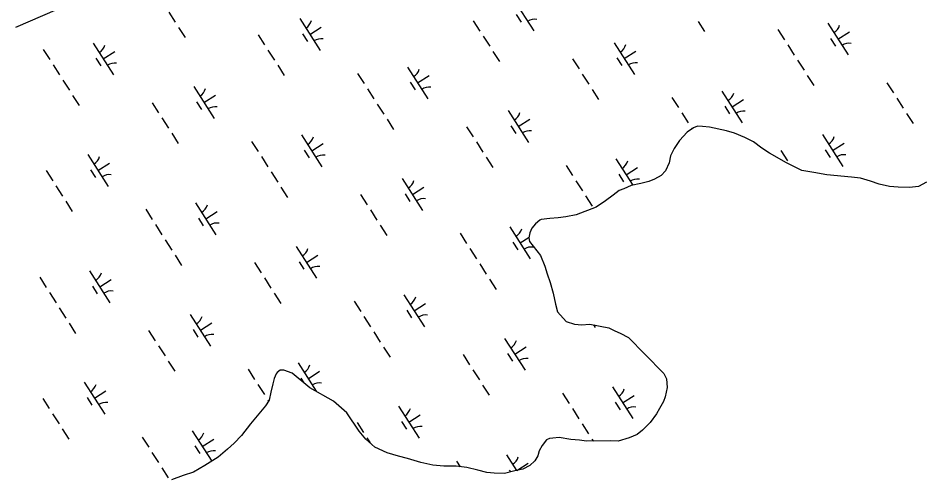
# Model space of a CAD drawing. Extents: x 3962991 to 3983549, y 181631 to 204078.
# Drawn here: x 3973389 to 3974588, y 198746 to 199354 of the extents above; entities that cross this region are included whole.
import ezdxf

# ---------------------------------------------------------------- set-up
doc = ezdxf.new("R2010")
doc.units = 0
doc.layers.add('V-GRID-MAJR', color=7, linetype='Continuous')
doc.layers.add('V-WETL-SWMP', color=7, linetype='Continuous')

msp = doc.modelspace()

# ---------------------------------------------------------------- linework, layer by layer
at = {"layer": 'V-GRID-MAJR'}
msp.add_spline([(3973536.4, 185784.1), (3973487.2, 188388.7), (3973372.6, 194448.6), (3973258, 200508.6), (3973228.2, 202082.7)], degree=3, dxfattribs=at)
at = {"layer": 'V-WETL-SWMP'}
for p, q in [((3973386.1, 199342.7), (3973512.2, 199397.2)), ((3974043.8, 199379.6), (3974070.8, 199337.5)), ((3973588.4, 199362.4), (3973597, 199349)), ((3973761.4, 199353.8), (3973788.3, 199311.7)), ((3973990.9, 199350.9), (3973999.5, 199337.4)), ((3974047.6, 199359.4), (3974054.1, 199349.3)), ((3974287.9, 199350.1), (3974296.5, 199336.6)), ((3973601.3, 199342.2), (3973609.9, 199328.7)), ((3973774.8, 199332.7), (3973790, 199342.4)), ((3974393.5, 199339.4), (3974402.1, 199325.9)), ((3974459.3, 199347.9), (3974486.3, 199305.8)), ((3973706.4, 199332.5), (3973715.1, 199319)), ((3973765.1, 199333.6), (3973771.6, 199323.5)), ((3974003.9, 199330.7), (3974012.5, 199317.2)), ((3974463.1, 199327.7), (3974469.6, 199317.6)), ((3974472.8, 199326.8), (3974488, 199336.5)), ((3973488.3, 199321.5), (3973515.3, 199279.4)), ((3974176.9, 199322), (3974203.8, 199280)), ((3974406.4, 199319.2), (3974415, 199305.7)), ((3973422.4, 199313.1), (3973431.1, 199299.6)), ((3973501.8, 199300.5), (3973516.9, 199310.2)), ((3973719.4, 199312.3), (3973728, 199298.8)), ((3974016.8, 199310.5), (3974025.4, 199297)), ((3974180.6, 199301.9), (3974187.1, 199291.8)), ((3974190.3, 199301), (3974205.5, 199310.7)), ((3973435.4, 199292.9), (3973444, 199279.4)), ((3973492.1, 199301.4), (3973498.5, 199291.3)), ((3973732.4, 199292.1), (3973741, 199278.6)), ((3973903.8, 199289.8), (3973930.8, 199247.7)), ((3974122, 199300.7), (3974130.6, 199287.3)), ((3974419.4, 199299), (3974428, 199285.5)), ((3973837.9, 199281.3), (3973846.6, 199267.9)), ((3973917.3, 199268.8), (3973932.4, 199278.5)), ((3974134.9, 199280.5), (3974143.5, 199267.1)), ((3974432.3, 199278.8), (3974441, 199265.3)), ((3973448.3, 199272.6), (3973457, 199259.2)), ((3973907.6, 199269.7), (3973914, 199259.6)), ((3974537.5, 199269), (3974546.1, 199255.6)), ((3973621.3, 199264), (3973648.3, 199221.9)), ((3973850.9, 199261.1), (3973859.5, 199247.7)), ((3974147.9, 199260.3), (3974156.5, 199246.9)), ((3974319.3, 199258.1), (3974346.3, 199216)), ((3973461.3, 199252.4), (3973469.9, 199239)), ((3973566.4, 199242.7), (3973575, 199229.2)), ((3973625.1, 199243.8), (3973631.6, 199233.7)), ((3973634.8, 199242.9), (3973650, 199252.7)), ((3974253.4, 199249.6), (3974262.1, 199236.2)), ((3974332.8, 199237), (3974348, 199246.8)), ((3974550.4, 199248.8), (3974559, 199235.4)), ((3973863.8, 199240.9), (3973872.5, 199227.5)), ((3974036.8, 199232.3), (3974063.8, 199190.2)), ((3974323.1, 199237.9), (3974329.5, 199227.8)), ((3973579.4, 199222.5), (3973588, 199209)), ((3973876.8, 199220.7), (3973885.4, 199207.3)), ((3974050.3, 199211.2), (3974065.5, 199220.9)), ((3974266.4, 199229.4), (3974275, 199215.9)), ((3974563.4, 199228.6), (3974572, 199215.2)), ((3973981.9, 199211), (3973990.6, 199197.5)), ((3974040.6, 199212.1), (3974047.1, 199202)), ((3974281.8, 199209.3), (3974273.6, 199203.8)), ((3974279.3, 199209.2), (3974280, 199208.1)), ((3974287.1, 199211.8), (3974281.8, 199209.3)), ((3974293.7, 199211.4), (3974287.1, 199211.8)), ((3974303.2, 199210.4), (3974293.7, 199211.4)), ((3974325.3, 199205.5), (3974303.2, 199210.4)), ((3973592.3, 199202.3), (3973601, 199188.8)), ((3973763.8, 199200), (3973790.8, 199157.9)), ((3974273.6, 199203.8), (3974263.2, 199192.8)), ((3974336.1, 199202.2), (3974325.3, 199205.5)), ((3974349.9, 199196.6), (3974336.1, 199202.2)), ((3974361.4, 199190.9), (3974349.9, 199196.6)), ((3974452.3, 199200.6), (3974479.3, 199158.5)), ((3973697.9, 199191.6), (3973706.5, 199178.1)), ((3973777.3, 199179), (3973792.4, 199188.7)), ((3973994.9, 199190.8), (3974003.5, 199177.3)), ((3974256.3, 199182), (3974251.7, 199172.4)), ((3974263.2, 199192.8), (3974256.3, 199182)), ((3974372.2, 199182.8), (3974361.4, 199190.9)), ((3974382.5, 199175.9), (3974372.2, 199182.8)), ((3974465.8, 199179.5), (3974481, 199189.2)), ((3973481.3, 199174.2), (3973508.3, 199132.1)), ((3973710.8, 199171.4), (3973719.5, 199157.9)), ((3973767.5, 199179.9), (3973774, 199169.8)), ((3974007.8, 199170.6), (3974016.5, 199157.1)), ((3974251.7, 199172.4), (3974249.6, 199163.4)), ((3974404.8, 199163.3), (3974382.5, 199175.9)), ((3974397.4, 199179.3), (3974406.1, 199165.8)), ((3974456.1, 199180.4), (3974462.6, 199170.3)), ((3973494.8, 199153.2), (3973509.9, 199162.9)), ((3974113.4, 199159.8), (3974122, 199146.4)), ((3974179.3, 199168.3), (3974201.6, 199133.5)), ((3974249.6, 199163.4), (3974245, 199152.6)), ((3974425.2, 199153), (3974404.8, 199163.3)), ((3973426.4, 199152.9), (3973435, 199139.5)), ((3973485, 199154.1), (3973491.5, 199144)), ((3973723.8, 199151.2), (3973732.4, 199137.7)), ((3974183, 199148.2), (3974189.5, 199138.1)), ((3974192.8, 199147.3), (3974207.9, 199157)), ((3974239.2, 199146.5), (3974230.4, 199141.6)), ((3974245, 199152.6), (3974239.2, 199146.5)), ((3974440.8, 199150.4), (3974425.2, 199153)), ((3974458.1, 199147.2), (3974440.8, 199150.4)), ((3974490.9, 199144.4), (3974458.1, 199147.2)), ((3973896.8, 199142.5), (3973923.8, 199100.4)), ((3974126.3, 199139.6), (3974135, 199126.2)), ((3974212.1, 199135.8), (3974199.7, 199133.1)), ((3974222.7, 199138.4), (3974212.1, 199135.8)), ((3974230.4, 199141.6), (3974222.7, 199138.4)), ((3974502.8, 199142.8), (3974490.9, 199144.4)), ((3974516, 199139), (3974502.8, 199142.8)), ((3974527.4, 199135.1), (3974516, 199139)), ((3974541.1, 199131.8), (3974527.4, 199135.1)), ((3974589.8, 199137.6), (3974579.2, 199132.1)), ((3973439.3, 199132.7), (3973448, 199119.2)), ((3973736.7, 199131), (3973745.4, 199117.5)), ((3973900.6, 199122.3), (3973907, 199112.2)), ((3973910.3, 199121.5), (3973925.4, 199131.2)), ((3974183.7, 199126.8), (3974175.6, 199120.7)), ((3974189.7, 199128.7), (3974183.7, 199126.8)), ((3974199.7, 199133.1), (3974189.7, 199128.7)), ((3974552.4, 199130.9), (3974541.1, 199131.8)), ((3974567.3, 199130.6), (3974552.4, 199130.9)), ((3974579.2, 199132.1), (3974567.3, 199130.6)), ((3973452.3, 199112.5), (3973460.9, 199099)), ((3973623.7, 199110.3), (3973650.7, 199068.2)), ((3973841.9, 199121.2), (3973850.5, 199107.7)), ((3974139.3, 199119.4), (3974147.9, 199106)), ((3974165.6, 199112.8), (3974153.3, 199104.7)), ((3974175.6, 199120.7), (3974165.6, 199112.8)), ((3973557.9, 199101.8), (3973566.5, 199088.3)), ((3973637.2, 199089.2), (3973652.4, 199098.9)), ((3973854.8, 199101), (3973863.5, 199087.5)), ((3974153.3, 199104.7), (3974126.8, 199094.6)), ((3973627.5, 199090.1), (3973634, 199080)), ((3974078.7, 199087.6), (3974072.9, 199082.7)), ((3974080.5, 199088.3), (3974078.7, 199087.6)), ((3974091.8, 199089.7), (3974080.5, 199088.3)), ((3974103.1, 199090.5), (3974091.8, 199089.7)), ((3974113.1, 199092), (3974103.1, 199090.5)), ((3974126.8, 199094.6), (3974113.1, 199092)), ((3973570.8, 199081.6), (3973579.4, 199068.1)), ((3973867.8, 199080.8), (3973876.4, 199067.3)), ((3974039.2, 199078.5), (3974066.2, 199036.5)), ((3974068.3, 199076.7), (3974065.4, 199070.7)), ((3974072.9, 199082.7), (3974068.3, 199076.7)), ((3973973.4, 199070.1), (3973982, 199056.6)), ((3974052.7, 199057.5), (3974064.6, 199065.1)), ((3974065.4, 199070.7), (3974064.4, 199064.1)), ((3974064.4, 199064.1), (3974065.1, 199059.4)), ((3973583.8, 199061.4), (3973592.4, 199047.9)), ((3973756.8, 199052.7), (3973783.7, 199010.6)), ((3973986.3, 199049.9), (3973994.9, 199036.4)), ((3974043, 199058.4), (3974049.5, 199048.3)), ((3974065.1, 199059.4), (3974074.9, 199047.1)), ((3973596.7, 199041.2), (3973605.4, 199027.7)), ((3973770.3, 199031.7), (3973785.4, 199041.4)), ((3974074.9, 199047.1), (3974079.8, 199040.7)), ((3974079.8, 199040.7), (3974085.5, 199026.5)), ((3973701.9, 199031.4), (3973710.5, 199018)), ((3973760.5, 199032.6), (3973767, 199022.5)), ((3973999.3, 199029.7), (3974007.9, 199016.2)), ((3974085.5, 199026.5), (3974088.7, 199016.5)), ((3973483.7, 199020.5), (3973510.7, 198978.4)), ((3974088.7, 199016.5), (3974092.5, 199005.2)), ((3973417.8, 199012), (3973426.5, 198998.5)), ((3973497.2, 198999.4), (3973512.4, 199009.2)), ((3973714.8, 199011.2), (3973723.4, 198997.8)), ((3974012.2, 199009.5), (3974020.9, 198996)), ((3974092.5, 199005.2), (3974096.4, 198991.1)), ((3973430.8, 198991.8), (3973439.4, 198978.3)), ((3973487.5, 199000.3), (3973493.9, 198990.2)), ((3973727.8, 198991), (3973736.4, 198977.5)), ((3974096.4, 198991.1), (3974099.7, 198976.3)), ((3973833.3, 198980.3), (3973842, 198966.8)), ((3973899.2, 198988.8), (3973926.2, 198946.7)), ((3973443.7, 198971.6), (3973452.4, 198958.1)), ((3973903, 198968.6), (3973909.4, 198958.5)), ((3973912.7, 198967.7), (3973927.9, 198977.4)), ((3974099.7, 198976.3), (3974102.3, 198966.2)), ((3974102.3, 198966.2), (3974113.8, 198953.4)), ((3973616.7, 198963), (3973643.7, 198920.9)), ((3973846.3, 198960.1), (3973854.9, 198946.6)), ((3973456.7, 198951.4), (3973465.3, 198937.9)), ((3973620.5, 198942.8), (3973627, 198932.7)), ((3973630.2, 198941.9), (3973645.4, 198951.6)), ((3974113.8, 198953.4), (3974124.6, 198950.1)), ((3974124.6, 198950.1), (3974134.2, 198949.1)), ((3974134.2, 198949.1), (3974144.3, 198949.9)), ((3974144.3, 198949.9), (3974152, 198948.9)), ((3974149.8, 198949.2), (3974151.9, 198945.8)), ((3974152, 198948.9), (3974158.6, 198947.2)), ((3974158.6, 198947.2), (3974169.9, 198945.1)), ((3974169.9, 198945.1), (3974177.8, 198941.1)), ((3973561.8, 198941.7), (3973570.5, 198928.2)), ((3973859.2, 198939.9), (3973867.9, 198926.4)), ((3974032.2, 198931.2), (3974059.2, 198889.1)), ((3974177.8, 198941.1), (3974185, 198938.3)), ((3974185, 198938.3), (3974195.8, 198932.6)), ((3974195.8, 198932.6), (3974217.7, 198910.5)), ((3973574.8, 198921.5), (3973583.4, 198908)), ((3973872.2, 198919.7), (3973880.8, 198906.2)), ((3974045.7, 198910.2), (3974060.9, 198919.9)), ((3973977.3, 198909.9), (3973986, 198896.5)), ((3974036, 198911.1), (3974042.5, 198901)), ((3974217.7, 198910.5), (3974242.7, 198884.9)), ((3973587.7, 198901.2), (3973596.4, 198887.8)), ((3973759.2, 198899), (3973783.3, 198861.4)), ((3973693.3, 198890.5), (3973701.9, 198877.1)), ((3973730.5, 198884.2), (3973727.7, 198878.2)), ((3973731.7, 198886), (3973730.5, 198884.2)), ((3973735.8, 198889.1), (3973731.7, 198886)), ((3973740.5, 198889.2), (3973735.8, 198889.1)), ((3973751.3, 198885.2), (3973740.5, 198889.2)), ((3973775, 198866.1), (3973751.3, 198885.2)), ((3973772.7, 198878), (3973787.8, 198887.7)), ((3973990.3, 198889.7), (3973998.9, 198876.3)), ((3974242.7, 198884.9), (3974246.4, 198877.8)), ((3973476.7, 198873.2), (3973503.7, 198831.1)), ((3973706.3, 198870.3), (3973714.9, 198856.9)), ((3973726.1, 198871), (3973723.3, 198860.2)), ((3973727.7, 198878.2), (3973726.1, 198871)), ((3973762.9, 198878.8), (3973766.9, 198872.7)), ((3974246.4, 198877.8), (3974247.2, 198866.5)), ((3973490.2, 198852.1), (3973505.3, 198861.8)), ((3973723.3, 198860.2), (3973721.2, 198849.5)), ((3973806.3, 198848.4), (3973775, 198866.1)), ((3974003.2, 198869.5), (3974011.9, 198856.1)), ((3974108.8, 198858.8), (3974117.4, 198845.3)), ((3974174.7, 198867.3), (3974201.7, 198825.2)), ((3974247.2, 198866.5), (3974244.5, 198854)), ((3973421.8, 198851.9), (3973430.4, 198838.4)), ((3973480.5, 198853), (3973486.9, 198842.9)), ((3973721.2, 198849.5), (3973716, 198842.2)), ((3973719.2, 198850.1), (3973720.4, 198848.3)), ((3973823.9, 198832.7), (3973806.3, 198848.4)), ((3974178.4, 198847.1), (3974184.9, 198837)), ((3974188.2, 198846.2), (3974203.3, 198855.9)), ((3974242.3, 198848), (3974237.1, 198838.4)), ((3974244.5, 198854), (3974242.3, 198848)), ((3973716, 198842.2), (3973705, 198829)), ((3973892.2, 198841.5), (3973919.2, 198799.4)), ((3974121.8, 198838.6), (3974130.4, 198825.1)), ((3974237.1, 198838.4), (3974233.1, 198831.7)), ((3973434.7, 198831.7), (3973443.4, 198818.2)), ((3973705, 198829), (3973696.3, 198818.1)), ((3973839.9, 198808.7), (3973823.9, 198832.7)), ((3973905.7, 198820.4), (3973920.8, 198830.1)), ((3974233.1, 198831.7), (3974224.5, 198820.2)), ((3973447.7, 198811.5), (3973456.3, 198798)), ((3973696.3, 198818.1), (3973684.7, 198802.9)), ((3973837.3, 198820.2), (3973845.9, 198806.7)), ((3973896, 198821.3), (3973902.4, 198811.2)), ((3974134.7, 198818.4), (3974143.3, 198804.9)), ((3974224.5, 198820.2), (3974214.6, 198809.9)), ((3973553.3, 198800.8), (3973561.9, 198787.3)), ((3973619.1, 198809.2), (3973645.1, 198768.8)), ((3973684.7, 198802.9), (3973674.8, 198792.6)), ((3973849, 198798.2), (3973839.9, 198808.7)), ((3973850.3, 198800), (3973854.6, 198793.1)), ((3974091.7, 198798.8), (3974087.6, 198797)), ((3974095.9, 198799.5), (3974091.7, 198798.8)), ((3974104.2, 198800.3), (3974095.9, 198799.5)), ((3974119.7, 198797.7), (3974104.2, 198800.3)), ((3974197, 198800), (3974182.2, 198795.5)), ((3974207.6, 198804.4), (3974197, 198800)), ((3974214.6, 198809.9), (3974207.6, 198804.4)), ((3973622.9, 198789.1), (3973629.4, 198779)), ((3973632.6, 198788.2), (3973647.8, 198797.9)), ((3973674.8, 198792.6), (3973666.1, 198784.7)), ((3973860.6, 198787.7), (3973849, 198798.2)), ((3973876.8, 198779.8), (3973860.6, 198787.7)), ((3974081.8, 198789.7), (3974077.8, 198782.5)), ((3974087.6, 198797), (3974081.8, 198789.7)), ((3974131, 198796.7), (3974119.7, 198797.7)), ((3974140.6, 198795.2), (3974131, 198796.7)), ((3974172.1, 198795.9), (3974140.6, 198795.2)), ((3974147.7, 198798.2), (3974149.5, 198795.4)), ((3974182.2, 198795.5), (3974172.1, 198795.9)), ((3973566.2, 198780.5), (3973574.9, 198767.1)), ((3973653.8, 198774.3), (3973636.2, 198763.2)), ((3973666.1, 198784.7), (3973653.8, 198774.3)), ((3973891.8, 198775.4), (3973876.8, 198779.8)), ((3973903.7, 198772.6), (3973891.8, 198775.4)), ((3974034.7, 198777.5), (3974048, 198756.6)), ((3974076.2, 198775.9), (3974072.1, 198769.3)), ((3974077.8, 198782.5), (3974076.2, 198775.9)), ((3973636.2, 198763.2), (3973620.9, 198754.5)), ((3973921.7, 198767.1), (3973903.7, 198772.6)), ((3973937.2, 198763.9), (3973921.7, 198767.1)), ((3973952.1, 198762.4), (3973937.2, 198763.9)), ((3973968.2, 198762.2), (3973952.1, 198762.4)), ((3973968.8, 198769), (3973973.5, 198761.6)), ((3974048.6, 198756.7), (3974063.3, 198766.2)), ((3974065.7, 198763.2), (3974056.3, 198758.2)), ((3974072.1, 198769.3), (3974065.7, 198763.2)), ((3973579.2, 198760.3), (3973587.8, 198746.9)), ((3973620.9, 198754.5), (3973607.3, 198750)), ((3973982.5, 198760.7), (3973968.2, 198762.2)), ((3973996.9, 198756.9), (3973982.5, 198760.7)), ((3974008.8, 198754.2), (3973996.9, 198756.9)), ((3974018.4, 198753.2), (3974008.8, 198754.2)), ((3974032.1, 198752.9), (3974018.4, 198753.2)), ((3974045.7, 198756.2), (3974032.1, 198752.9)), ((3974038.4, 198757.3), (3974040, 198754.8)), ((3974056.3, 198758.2), (3974045.7, 198756.2)), ((3973607.3, 198750), (3973592, 198744.3))]:
    msp.add_line(p, q, dxfattribs=at)
for centre, start, end in [((3973760.1, 199356.1), 301.8919, 343.4355), ((3974072.4, 199335.4), 81.8919, 123.4355), ((3974458.1, 199350.2), 301.8919, 343.4355), ((3973790, 199309.6), 81.8919, 123.4355), ((3973487.1, 199323.9), 301.8919, 343.4355), ((3974175.6, 199324.4), 301.8919, 343.4355), ((3974487.9, 199303.7), 81.8919, 123.4355), ((3973516.9, 199277.4), 81.8919, 123.4355), ((3974205.5, 199277.9), 81.8919, 123.4355), ((3973902.6, 199292.1), 301.8919, 343.4355), ((3973620.1, 199266.3), 301.8919, 343.4355), ((3973932.4, 199245.6), 81.8919, 123.4355), ((3974318.1, 199260.4), 301.8919, 343.4355), ((3973649.9, 199219.8), 81.8919, 123.4355), ((3974347.9, 199213.9), 81.8919, 123.4355), ((3974035.6, 199234.6), 301.8919, 343.4355), ((3974065.4, 199188.1), 81.8919, 123.4355), ((3973762.6, 199202.4), 301.8919, 343.4355), ((3974451.1, 199202.9), 301.8919, 343.4355), ((3973480.1, 199176.6), 301.8919, 343.4355), ((3973792.4, 199155.9), 81.8919, 123.4355), ((3974480.9, 199156.4), 81.8919, 123.4355), ((3974178.1, 199170.7), 301.8919, 343.4355), ((3973509.9, 199130), 81.8919, 123.4355), ((3973895.6, 199144.8), 301.8919, 343.4355), ((3974207.9, 199124.1), 81.8919, 123.4355), ((3973925.4, 199098.3), 81.8919, 123.4355), ((3973622.5, 199112.6), 301.8919, 343.4355), ((3973652.3, 199066.1), 81.8919, 123.4355), ((3974038, 199080.9), 301.8919, 343.4355), ((3973755.5, 199055.1), 301.8919, 343.4355), ((3974067.8, 199034.4), 81.8919, 123.4355), ((3973785.4, 199008.6), 81.8919, 123.4355), ((3973482.5, 199022.8), 301.8919, 343.4355), ((3973512.3, 198976.3), 81.8919, 123.4355), ((3973898, 198991.1), 301.8919, 343.4355), ((3973615.5, 198965.3), 301.8919, 343.4355), ((3973927.8, 198944.6), 81.8919, 123.4355), ((3973645.3, 198918.8), 81.8919, 123.4355), ((3974031, 198933.6), 301.8919, 343.4355), ((3973758, 198901.3), 301.8919, 343.4355), ((3974060.8, 198887.1), 81.8919, 123.4355), ((3973475.5, 198875.5), 301.8919, 343.4355), ((3973787.8, 198854.8), 81.8919, 123.4355), ((3974173.5, 198869.6), 301.8919, 343.4355), ((3973505.3, 198829), 81.8919, 123.4355), ((3973891, 198843.8), 301.8919, 343.4355), ((3974203.3, 198823.1), 81.8919, 123.4355), ((3973920.8, 198797.3), 81.8919, 123.4355), ((3973617.9, 198811.6), 301.8919, 343.4355), ((3973647.7, 198765.1), 81.8919, 123.4355), ((3974033.4, 198779.8), 301.8919, 343.4355)]:
    msp.add_arc(centre, 17.6, start, end, dxfattribs=at)

doc.saveas('drawing.dxf')
